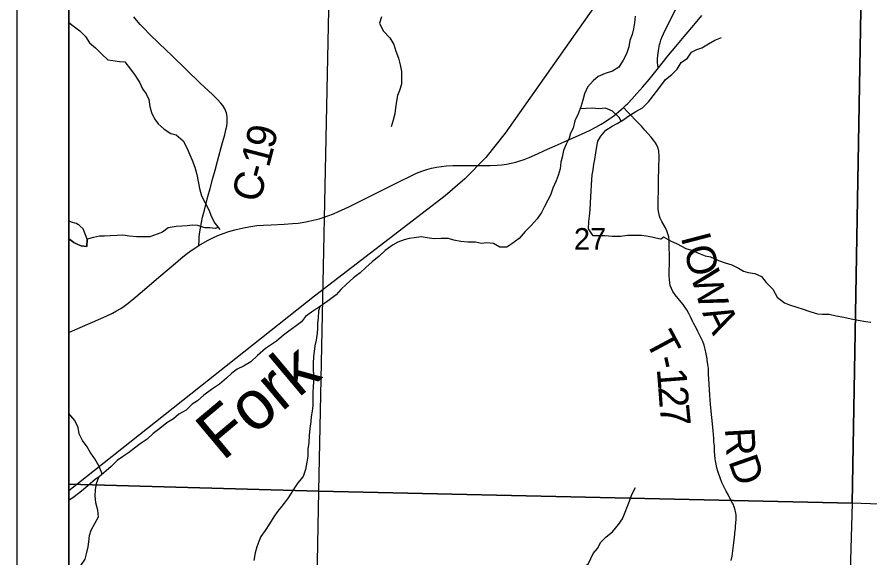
# Model space of a CAD drawing. Extents: x 0 to 34, y 0 to 22.
# Drawn here: x 23.417 to 25.06, y 15.594 to 16.636 of the extents above; entities that cross this region are included whole.
import ezdxf

# ---------------------------------------------------------------- set-up
doc = ezdxf.new("R2010")
doc.units = 0
for name, color, linetype in [('GM_X_Corporation', 7, 'Continuous'), ('GM_X_County_Road', 7, 'Continuous'), ('GM_X_County_Road_Text', 7, 'Continuous'), ('GM_X_Minor_Lake', 7, 'Continuous'), ('GM_X_Minor_River', 7, 'Continuous'), ('GM_X_Minor_River_Text', 7, 'Continuous'), ('GM_X_Rail_Line', 7, 'Continuous'), ('GM_X_Section_Text', 7, 'Continuous'), ('GM_X_State_Route', 7, 'Continuous'), ('GM_X_Township_Road', 7, 'Continuous'), ('GM_X_Township_Road_Text', 7, 'Continuous'), ('SH_Data', 7, 'Continuous')]:
    doc.layers.add(name, color=color, linetype=linetype)

msp = doc.modelspace()

# ---------------------------------------------------------------- linework, layer by layer
at = {"layer": 'GM_X_Corporation'}
for points in [[(30.3167, 20.9), (23.5167, 20.9), (23.5167, 14.7114), (24.6586, 14.6808), (24.6805, 14.6799), (26.0522, 14.6391), (26.4447, 14.6283), (26.4468, 14.6272), (26.4498, 14.6263), (26.4544, 14.6257), (26.5226, 14.6248), (26.5325, 14.6248), (26.5616, 14.6241), (26.5684, 14.624), (26.5727, 14.624), (26.5813, 14.6239), (26.5991, 14.6234), (26.6128, 14.6229), (26.6208, 14.6225), (26.6337, 14.622), (26.643, 14.6216), (26.6535, 14.621), (27.01, 14.6164)], [(23.5167, 20.7862), (23.5167, 14.7114), (24.6586, 14.6808), (24.6805, 14.6799), (26.0522, 14.6391), (26.4447, 14.6283), (26.4468, 14.6272), (26.4498, 14.6263), (26.4544, 14.6257), (26.5226, 14.6248), (26.5325, 14.6248), (26.5616, 14.6241), (26.5684, 14.624), (26.5727, 14.624), (26.5813, 14.6239), (26.5991, 14.6234), (26.6128, 14.6229), (26.6208, 14.6225), (26.6337, 14.622), (26.643, 14.6216), (26.6535, 14.621), (27.01, 14.6164)]]:
    msp.add_lwpolyline(points, dxfattribs=at)
for points in [[(23.5167, 16.7576), (23.5167, 15.7361), (23.9985, 15.7225), (24.0196, 16.7435)], [(24.0196, 16.7435), (25.0442, 16.7237), (25.0261, 15.6992), (23.9985, 15.7225)], [(25.0442, 16.7237), (26.0652, 16.6798), (26.0458, 15.6621), (25.0261, 15.6992)], [(23.5167, 15.7361), (23.5167, 14.7134), (23.9793, 14.7018), (23.9985, 15.7225)], [(23.9985, 15.7225), (25.0261, 15.6992), (24.9959, 14.6707), (24.0266, 14.7005), (23.9793, 14.7018)]]:
    msp.add_lwpolyline(points, close=True, dxfattribs=at)
at = {"layer": 'GM_X_County_Road'}
msp.add_lwpolyline([(23.7669, 16.1963), (23.7674, 16.2067), (23.7678, 16.2114), (23.7685, 16.2188), (23.77, 16.2293), (23.772, 16.2403), (23.7742, 16.2506), (23.7777, 16.2644), (23.7845, 16.2903), (23.7887, 16.3058), (23.7941, 16.3256), (23.7983, 16.3412), (23.8031, 16.3585), (23.8128, 16.3943), (23.8169, 16.4092), (23.8193, 16.4188), (23.8208, 16.4261), (23.8215, 16.4316), (23.8219, 16.4378), (23.8217, 16.4433), (23.8211, 16.4482), (23.8203, 16.4519), (23.8186, 16.4565), (23.8174, 16.4594), (23.8155, 16.4626), (23.8133, 16.4656), (23.8093, 16.4704), (23.803, 16.4772), (23.7933, 16.4868), (23.7699, 16.5091), (23.7158, 16.5613), (23.6907, 16.5853), (23.6714, 16.6038), (23.6614, 16.614), (23.6538, 16.6221), (23.6469, 16.6302), (23.6416, 16.637)], dxfattribs=at)
at = {"layer": 'GM_X_Minor_Lake'}
for points in [[(23.552, 16.2082), (23.5442, 16.2282), (23.5385, 16.2331), (23.5355, 16.2361), (23.5339, 16.2368), (23.5313, 16.2383), (23.5279, 16.239), (23.5233, 16.2405), (23.5187, 16.242), (23.5167, 16.2425)], [(23.5167, 16.2083), (23.5183, 16.2075), (23.526, 16.2019), (23.534, 16.1978), (23.5404, 16.1952), (23.5514, 16.1942), (23.552, 16.2082)], [(23.552, 16.2082), (23.5514, 16.1942), (23.5404, 16.1952), (23.534, 16.1978), (23.526, 16.2019), (23.5183, 16.2075), (23.5167, 16.2083)]]:
    msp.add_lwpolyline(points, dxfattribs=at)
at = {"layer": 'GM_X_Minor_River'}
for points in [[(24.6077, 16.6382), (24.6067, 16.6253), (24.6046, 16.6135), (24.602, 16.6028), (24.598, 16.5914), (24.5955, 16.5789), (24.5911, 16.5652), (24.5848, 16.553), (24.5766, 16.54), (24.5645, 16.5323), (24.5502, 16.5272), (24.537, 16.5218), (24.5273, 16.5134), (24.5164, 16.5011), (24.5101, 16.4882), (24.5072, 16.476), (24.5032, 16.4631), (24.4984, 16.4497), (24.4917, 16.4364), (24.4888, 16.422), (24.4836, 16.4124), (24.4807, 16.4029), (24.4748, 16.3911), (24.47, 16.3789), (24.4671, 16.366), (24.4649, 16.3565), (24.4632, 16.3436), (24.4599, 16.3311), (24.4558, 16.3208), (24.4495, 16.3063), (24.4451, 16.293), (24.4396, 16.2831), (24.4325, 16.2698), (24.4277, 16.2599), (24.4191, 16.2473), (24.4075, 16.2346), (24.3963, 16.2228), (24.3843, 16.2097), (24.3704, 16.199), (24.3606, 16.1928), (24.347, 16.193), (24.3348, 16.1997), (24.3219, 16.2015), (24.3121, 16.1999), (24.3, 16.2024), (24.2852, 16.2026), (24.2719, 16.204), (24.2583, 16.2065), (24.248, 16.2094), (24.2344, 16.2093), (24.2204, 16.2088), (24.2072, 16.2105), (24.1954, 16.2127), (24.1822, 16.2107), (24.1723, 16.2094), (24.1625, 16.2067), (24.1505, 16.2024), (24.1403, 16.1966), (24.126, 16.1862), (24.1144, 16.1758), (24.1013, 16.1647), (24.0889, 16.1536), (24.078, 16.1436), (24.0653, 16.134), (24.0514, 16.1217), (24.0405, 16.1114), (24.0315, 16.1007), (24.0191, 16.0914), (24.0052, 16.0818), (23.9955, 16.0753), (23.9842, 16.0676), (23.9729, 16.0595), (23.9651, 16.0492), (23.9549, 16.0415), (23.9403, 16.0307), (23.9305, 16.023), (23.917, 16.0119), (23.9069, 16.0053), (23.8952, 15.9973), (23.8798, 15.9838), (23.8675, 15.972), (23.8532, 15.9635), (23.8411, 15.9576), (23.8306, 15.95), (23.8201, 15.9404), (23.807, 15.9289), (23.7916, 15.9188), (23.7769, 15.9073), (23.7642, 15.8969), (23.754, 15.89), (23.7424, 15.8789), (23.7285, 15.8708), (23.7183, 15.8623), (23.7052, 15.8542), (23.6917, 15.8435)], [(24.1191, 16.6368), (24.1151, 16.6243), (24.122, 16.6099), (24.1351, 16.5964), (24.1428, 16.5836), (24.1467, 16.5704), (24.1517, 16.5572), (24.1553, 16.5443), (24.1577, 16.5315), (24.1574, 16.5186), (24.1575, 16.5072), (24.1535, 16.495), (24.1498, 16.4848), (24.148, 16.4741), (24.1459, 16.4616), (24.1445, 16.4495), (24.1416, 16.4373), (24.138, 16.4247)], [(23.5167, 16.6256), (23.5277, 16.6177), (23.5377, 16.6099), (23.5484, 16.5986), (23.5564, 16.5866), (23.5679, 16.5768), (23.5798, 16.5645), (23.5916, 16.554), (23.6011, 16.5525), (23.614, 16.5508), (23.6246, 16.5498), (23.6353, 16.5358), (23.6441, 16.5234), (23.653, 16.5095), (23.6584, 16.4982), (23.6657, 16.4884), (23.6707, 16.4771), (23.6724, 16.4642), (23.6755, 16.4521), (23.6813, 16.4404), (23.6886, 16.4303), (23.7001, 16.4201), (23.713, 16.4119), (23.7233, 16.409), (23.7367, 16.3978), (23.7444, 16.3831), (23.7494, 16.3706), (23.7541, 16.3608), (23.7591, 16.3469), (23.7634, 16.3329), (23.7659, 16.3192), (23.7683, 16.306), (23.7722, 16.292), (23.7861, 16.2649), (23.7915, 16.2513), (23.7977, 16.2392), (23.8073, 16.2268)], [(24.6555, 16.5014), (24.6664, 16.5157), (24.6789, 16.5253), (24.689, 16.5356), (24.6969, 16.5486), (24.709, 16.557), (24.7165, 16.5684), (24.7267, 16.5735), (24.7365, 16.577), (24.7493, 16.5846), (24.7618, 16.592), (24.7746, 16.5966)], [(24.6583, 16.2088), (24.6561, 16.208), (24.6428, 16.2113), (24.6299, 16.2142), (24.6204, 16.2156), (24.6034, 16.2154), (24.5932, 16.215), (24.5796, 16.2133), (24.5637, 16.2135), (24.5496, 16.2145), (24.5398, 16.2144), (24.5269, 16.2146), (24.5181, 16.2282), (24.5187, 16.2422), (24.5201, 16.2525), (24.5211, 16.2646), (24.5221, 16.2783), (24.5224, 16.2904), (24.523, 16.3003), (24.5236, 16.3132), (24.5247, 16.3227), (24.5253, 16.3321), (24.5268, 16.342), (24.5285, 16.3526), (24.53, 16.3621), (24.5325, 16.3747), (24.5342, 16.3868), (24.536, 16.3971), (24.5416, 16.407), (24.5517, 16.4181), (24.5637, 16.4262), (24.5735, 16.4312), (24.5841, 16.4374), (24.5961, 16.4462), (24.6092, 16.4543), (24.622, 16.4613), (24.6337, 16.4728), (24.643, 16.4846), (24.6555, 16.5014)], [(24.5811, 16.4356), (24.5772, 16.443), (24.5646, 16.455), (24.5505, 16.4609), (24.538, 16.4596), (24.5252, 16.4606), (24.5017, 16.4596)], [(23.8042, 16.2308), (23.7982, 16.2286), (23.7883, 16.23), (23.7785, 16.2303), (23.7652, 16.2343), (23.755, 16.235), (23.7444, 16.2337), (23.7342, 16.2332), (23.7232, 16.2328), (23.7081, 16.2299), (23.6972, 16.2219), (23.6867, 16.2176), (23.6723, 16.2125), (23.6587, 16.2127), (23.647, 16.213), (23.6337, 16.214), (23.6208, 16.2161), (23.6095, 16.2153), (23.5962, 16.2147), (23.5853, 16.2139), (23.5754, 16.2138), (23.5637, 16.2114), (23.552, 16.2082)], [(24.6583, 16.2088), (24.6629, 16.2125), (24.6759, 16.205), (24.6892, 16.199), (24.7055, 16.19), (24.7165, 16.1871), (24.7299, 16.1815), (24.7432, 16.1763), (24.753, 16.1741), (24.7686, 16.167), (24.7812, 16.1629), (24.7941, 16.1589), (24.807, 16.1525), (24.8165, 16.1469), (24.826, 16.1443), (24.8389, 16.1422), (24.8515, 16.1362), (24.8607, 16.1249), (24.8733, 16.1117), (24.8817, 16.0966), (24.8955, 16.0853), (24.9053, 16.0816), (24.9198, 16.0775), (24.9319, 16.0735), (24.9445, 16.0686), (24.9597, 16.0646), (24.9692, 16.0635), (24.982, 16.0636), (24.9957, 16.0607), (25.0101, 16.0578), (25.0242, 16.0548), (25.0379, 16.0523), (25.0527, 16.0498), (25.0625, 16.0483)], [(24.0002, 16.0784), (23.9974, 16.07), (23.9968, 16.0563), (23.9958, 16.0461), (23.9955, 16.0366), (23.9948, 16.0271), (23.9931, 16.0134), (23.9909, 16.0028), (23.9895, 15.9918), (23.9881, 15.9823), (23.9871, 15.9687), (23.9876, 15.958), (23.9881, 15.9452), (23.9878, 15.9334), (23.9876, 15.9236), (23.9869, 15.9133), (23.9866, 15.9038), (23.9868, 15.8875), (23.9854, 15.8769), (23.9836, 15.8663), (23.9826, 15.8568), (23.9812, 15.8431), (23.9794, 15.8298), (23.9788, 15.8162), (23.9774, 15.8033), (23.9768, 15.79), (23.9754, 15.7786), (23.9729, 15.7646), (23.9681, 15.7509), (23.9577, 15.7386), (23.9513, 15.7291), (23.945, 15.7188), (23.9379, 15.7081), (23.9267, 15.694), (23.9185, 15.6836), (23.9114, 15.6733), (23.9032, 15.6596), (23.8947, 15.6466), (23.8868, 15.6352), (23.8824, 15.6256), (23.8787, 15.6154), (23.8754, 15.6036), (23.8733, 15.5888)], [(23.5805, 15.755), (23.5797, 15.7589), (23.5743, 15.7714), (23.5666, 15.7849), (23.5578, 15.7977), (23.552, 15.8083), (23.5428, 15.8203), (23.5366, 15.8328), (23.5342, 15.8456), (23.528, 15.8588), (23.5167, 15.8722)], [(23.6917, 15.8435), (23.6793, 15.8335), (23.6676, 15.8228), (23.6541, 15.8135), (23.6432, 15.8055), (23.6316, 15.7962), (23.6199, 15.7889), (23.6098, 15.7816), (23.5978, 15.7701), (23.5745, 15.7498), (23.5681, 15.7459), (23.5528, 15.7332), (23.5408, 15.7225), (23.5265, 15.7117), (23.5167, 15.7044)], [(23.5167, 15.484), (23.5227, 15.4869), (23.5332, 15.4969), (23.535, 15.5075), (23.5349, 15.5181), (23.5348, 15.5295), (23.5354, 15.5412), (23.5361, 15.5538), (23.5348, 15.5663), (23.5396, 15.5792), (23.5478, 15.5918), (23.5507, 15.6021), (23.554, 15.6154), (23.555, 15.6252), (23.556, 15.6374), (23.5593, 15.6473), (23.5668, 15.6602), (23.5734, 15.6732), (23.5725, 15.6857), (23.5686, 15.7004), (23.5673, 15.7137), (23.5676, 15.7251), (23.5697, 15.7376), (23.5745, 15.7498)], [(24.4691, 15.5507), (24.483, 15.558), (24.495, 15.5653), (24.5059, 15.573), (24.5179, 15.5834), (24.5227, 15.5929), (24.5272, 15.6025), (24.5354, 15.6124), (24.5421, 15.6246), (24.5518, 15.6349), (24.5642, 15.6442), (24.5758, 15.6583), (24.5837, 15.669), (24.5888, 15.6819), (24.5932, 15.6937), (24.5973, 15.7033), (24.6017, 15.7162), (24.6084, 15.7295)]]:
    msp.add_lwpolyline(points, dxfattribs=at)
at = {"layer": 'GM_X_Rail_Line'}
msp.add_lwpolyline([(27.3181, 19.0787), (26.8719, 18.963), (26.6364, 18.9022), (26.5984, 18.8925), (26.5599, 18.88), (26.5181, 18.863), (26.4939, 18.8489), (26.4659, 18.8316), (26.3299, 18.7221), (25.6255, 18.1395), (25.5717, 18.0909), (25.5316, 18.0529), (25.4885, 18.0044), (25.4477, 17.9591), (25.4146, 17.9181), (25.3806, 17.8712), (24.8603, 17.1266), (24.3577, 16.4125), (24.3204, 16.3658), (24.2794, 16.3248), (24.2417, 16.292), (23.9897, 16.0983), (23.6678, 15.8432), (23.5167, 15.7235)], dxfattribs=at)
at = {"layer": 'GM_X_State_Route'}
msp.add_line((24.5853, 16.4619), (24.5895, 16.4659), dxfattribs=at)
for points in [[(24.6527, 16.5382), (24.6518, 16.5422), (24.6514, 16.5445), (24.651, 16.5479), (24.651, 16.5504), (24.6512, 16.5554), (24.6516, 16.5621), (24.6522, 16.5669), (24.6528, 16.5713), (24.6535, 16.5755), (24.6543, 16.5798), (24.6552, 16.5832), (24.656, 16.5863), (24.6568, 16.5889), (24.6577, 16.5916), (24.6596, 16.5968), (24.6629, 16.6041), (24.6737, 16.6265), (24.6855, 16.6505), (24.6909, 16.6616), (24.7061, 16.6929), (24.7077, 16.6961)], [(24.6527, 16.5382), (24.6724, 16.5628), (24.6863, 16.5794), (24.7026, 16.599), (24.7211, 16.6207), (24.7366, 16.6392)], [(24.5895, 16.4659), (24.5938, 16.47), (24.6015, 16.478), (24.6115, 16.4891), (24.6225, 16.5017), (24.6351, 16.5161), (24.6428, 16.5257), (24.6527, 16.5382)], [(24.0423, 16.2642), (24.0558, 16.2705), (24.0764, 16.2807), (24.1536, 16.3194), (24.1748, 16.3298), (24.1867, 16.3352), (24.1965, 16.3392), (24.2066, 16.3425), (24.2157, 16.3449), (24.2248, 16.3468), (24.2347, 16.3484), (24.2446, 16.3493), (24.2565, 16.3499), (24.2745, 16.3501), (24.3062, 16.35), (24.3285, 16.3503), (24.3422, 16.3508), (24.3508, 16.3516), (24.3599, 16.3529), (24.369, 16.3546), (24.378, 16.3568), (24.3857, 16.3592), (24.3938, 16.362), (24.4036, 16.3659), (24.4195, 16.3729), (24.4331, 16.379), (24.4535, 16.388), (24.4711, 16.3958), (24.5046, 16.4107), (24.5197, 16.4179), (24.5324, 16.4244), (24.5422, 16.4297), (24.5507, 16.4348), (24.5594, 16.4407), (24.5669, 16.4462), (24.576, 16.4537), (24.5853, 16.4619)], [(23.5167, 16.0286), (23.534, 16.0363), (23.5619, 16.0485), (23.5887, 16.0601), (23.6004, 16.0657), (23.6086, 16.07), (23.6166, 16.0747), (23.6233, 16.0792), (23.6307, 16.0847), (23.6417, 16.0937), (23.6578, 16.1075), (23.6899, 16.135), (23.706, 16.1486), (23.7221, 16.1623), (23.7321, 16.1707), (23.7428, 16.1792), (23.7524, 16.1863), (23.7575, 16.1898), (23.7669, 16.1963), (23.7836, 16.2054), (23.7942, 16.2107), (23.8038, 16.2151), (23.8137, 16.2191), (23.8249, 16.2229), (23.8362, 16.2262), (23.8471, 16.229), (23.8563, 16.2309), (23.8673, 16.2328), (23.8791, 16.2343), (23.8915, 16.2354), (23.9064, 16.2361), (23.9312, 16.2372), (23.9473, 16.2383), (23.9584, 16.2394), (23.9664, 16.2404), (23.9767, 16.2423), (23.9876, 16.2447), (23.999, 16.2476), (24.0067, 16.25), (24.0155, 16.253), (24.0264, 16.2572), (24.0378, 16.2622), (24.0423, 16.2642)]]:
    msp.add_lwpolyline(points, dxfattribs=at)
at = {"layer": 'GM_X_Township_Road'}
msp.add_line((24.5853, 16.4619), (24.5895, 16.4659), dxfattribs=at)
for points in [[(24.6527, 16.5382), (24.6518, 16.5422), (24.6514, 16.5445), (24.651, 16.5479), (24.651, 16.5504), (24.6512, 16.5554), (24.6516, 16.5621), (24.6522, 16.5669), (24.6528, 16.5713), (24.6535, 16.5755), (24.6543, 16.5798), (24.6552, 16.5832), (24.656, 16.5863), (24.6568, 16.5889), (24.6577, 16.5916), (24.6596, 16.5968), (24.6629, 16.6041), (24.6737, 16.6265), (24.6855, 16.6505), (24.6909, 16.6616), (24.7061, 16.6929), (24.7077, 16.6961)], [(24.5895, 16.4659), (24.5938, 16.47), (24.6015, 16.478), (24.6115, 16.4891), (24.6225, 16.5017), (24.6351, 16.5161), (24.6428, 16.5257), (24.6527, 16.5382)], [(24.7933, 15.589), (24.7949, 15.5976), (24.7963, 15.6074), (24.7981, 15.6228), (24.7993, 15.6339), (24.8, 15.6395), (24.8003, 15.6426), (24.8012, 15.6506), (24.8016, 15.6543), (24.8027, 15.6685), (24.8025, 15.6772), (24.8015, 15.6833), (24.8007, 15.6863), (24.7987, 15.6922), (24.7966, 15.6974), (24.7956, 15.6996), (24.7914, 15.7079), (24.7876, 15.715), (24.7836, 15.7227), (24.7801, 15.7293), (24.7753, 15.7393), (24.7716, 15.7485), (24.767, 15.7614), (24.7654, 15.7674), (24.7638, 15.7747), (24.7628, 15.7808), (24.7622, 15.7851), (24.7615, 15.7918), (24.7611, 15.7992), (24.7606, 15.8097), (24.7599, 15.8177), (24.7594, 15.8238), (24.7583, 15.8394), (24.7534, 15.8897), (24.7516, 15.9078), (24.7498, 15.9393), (24.7494, 15.9476), (24.7495, 15.9513), (24.7493, 15.9544), (24.7491, 15.9587), (24.7483, 15.9666), (24.747, 15.9752), (24.7466, 15.9776), (24.745, 15.9874), (24.7432, 15.9965), (24.7411, 16.0037), (24.7383, 16.0112), (24.7354, 16.0173), (24.7289, 16.03), (24.7259, 16.036), (24.7206, 16.0465), (24.7187, 16.0504), (24.7155, 16.0571), (24.7114, 16.0653), (24.7074, 16.0722), (24.7032, 16.0783), (24.7002, 16.0823), (24.6932, 16.0909), (24.6851, 16.1011), (24.6808, 16.1072), (24.6777, 16.1132), (24.6757, 16.119), (24.6746, 16.1244), (24.674, 16.1299), (24.6737, 16.1386), (24.6736, 16.1429), (24.6737, 16.1479), (24.6738, 16.1516), (24.6739, 16.1559), (24.674, 16.1596), (24.674, 16.1627), (24.6741, 16.1652), (24.6741, 16.1689), (24.6741, 16.1713), (24.674, 16.175), (24.6739, 16.1793), (24.6739, 16.1811), (24.6737, 16.1891), (24.6738, 16.1991), (24.6735, 16.2065), (24.6727, 16.2127), (24.6711, 16.2187), (24.6689, 16.2245), (24.6662, 16.2301), (24.6592, 16.2425), (24.6563, 16.2487), (24.6549, 16.2528), (24.6541, 16.2558), (24.6531, 16.2613), (24.6526, 16.2675), (24.6524, 16.2762), (24.6526, 16.2843), (24.6528, 16.3023), (24.6529, 16.3253), (24.6533, 16.3427), (24.6537, 16.3532), (24.654, 16.3588), (24.6542, 16.3694), (24.6537, 16.3762), (24.6533, 16.3787), (24.6516, 16.3852), (24.649, 16.3909), (24.6472, 16.3941), (24.6436, 16.3992), (24.6389, 16.405), (24.6269, 16.4184), (24.62, 16.4263), (24.6146, 16.4315), (24.5933, 16.4535), (24.5853, 16.4619)]]:
    msp.add_lwpolyline(points, dxfattribs=at)
at = {"layer": 'SH_Data'}
for points in [[(23.4167, 21), (30.4167, 21), (30.4167, 14), (23.4167, 14)], [(23.5167, 20.9), (30.3167, 20.9), (30.3167, 14.1), (23.5167, 14.1)]]:
    msp.add_lwpolyline(points, close=True, dxfattribs=at)

# ---------------------------------------------------------------- texts
at = {"layer": 'GM_X_County_Road_Text'}
for s, rotation, p in [('9', 77.1274, (23.9112, 16.3802)), ('1', 75.4052, (23.902, 16.3445)), ('-', 75.24, (23.896, 16.3218)), ('C', 75.1998, (23.8841, 16.2766))]:
    msp.add_text(s, height=0.0568, rotation=rotation, dxfattribs=at).set_placement(p)
at = {"layer": 'GM_X_Minor_River_Text'}
msp.add_text('Fork', height=0.09469, rotation=39.9923, dxfattribs=at).set_placement((23.8132, 15.7794))
at = {"layer": 'GM_X_Section_Text'}
msp.add_text('27', height=0.04186, rotation=0, dxfattribs=at).set_placement((24.4899, 16.1877))
at = {"layer": 'GM_X_Township_Road_Text'}
for s, rotation, p in [('I', 284.6554, (24.6956, 16.2122)), ('O', 283.9735, (24.7015, 16.1898)), ('W', 286.6871, (24.7143, 16.1385)), ('A', 295.745, (24.7368, 16.0663)), ('T', 298.2154, (24.6262, 16.0125)), ('-', 282.5187, (24.6449, 15.9789)), ('1', 274.4278, (24.6496, 15.9583)), ('2', 274.2451, (24.6523, 15.9234)), ('7', 275.6433, (24.655, 15.887)), ('R', 273.4367, (24.7809, 15.8435)), ('D', 289.3425, (24.787, 15.7804))]:
    msp.add_text(s, height=0.0568, rotation=rotation, dxfattribs=at).set_placement(p)

doc.saveas('drawing.dxf')
